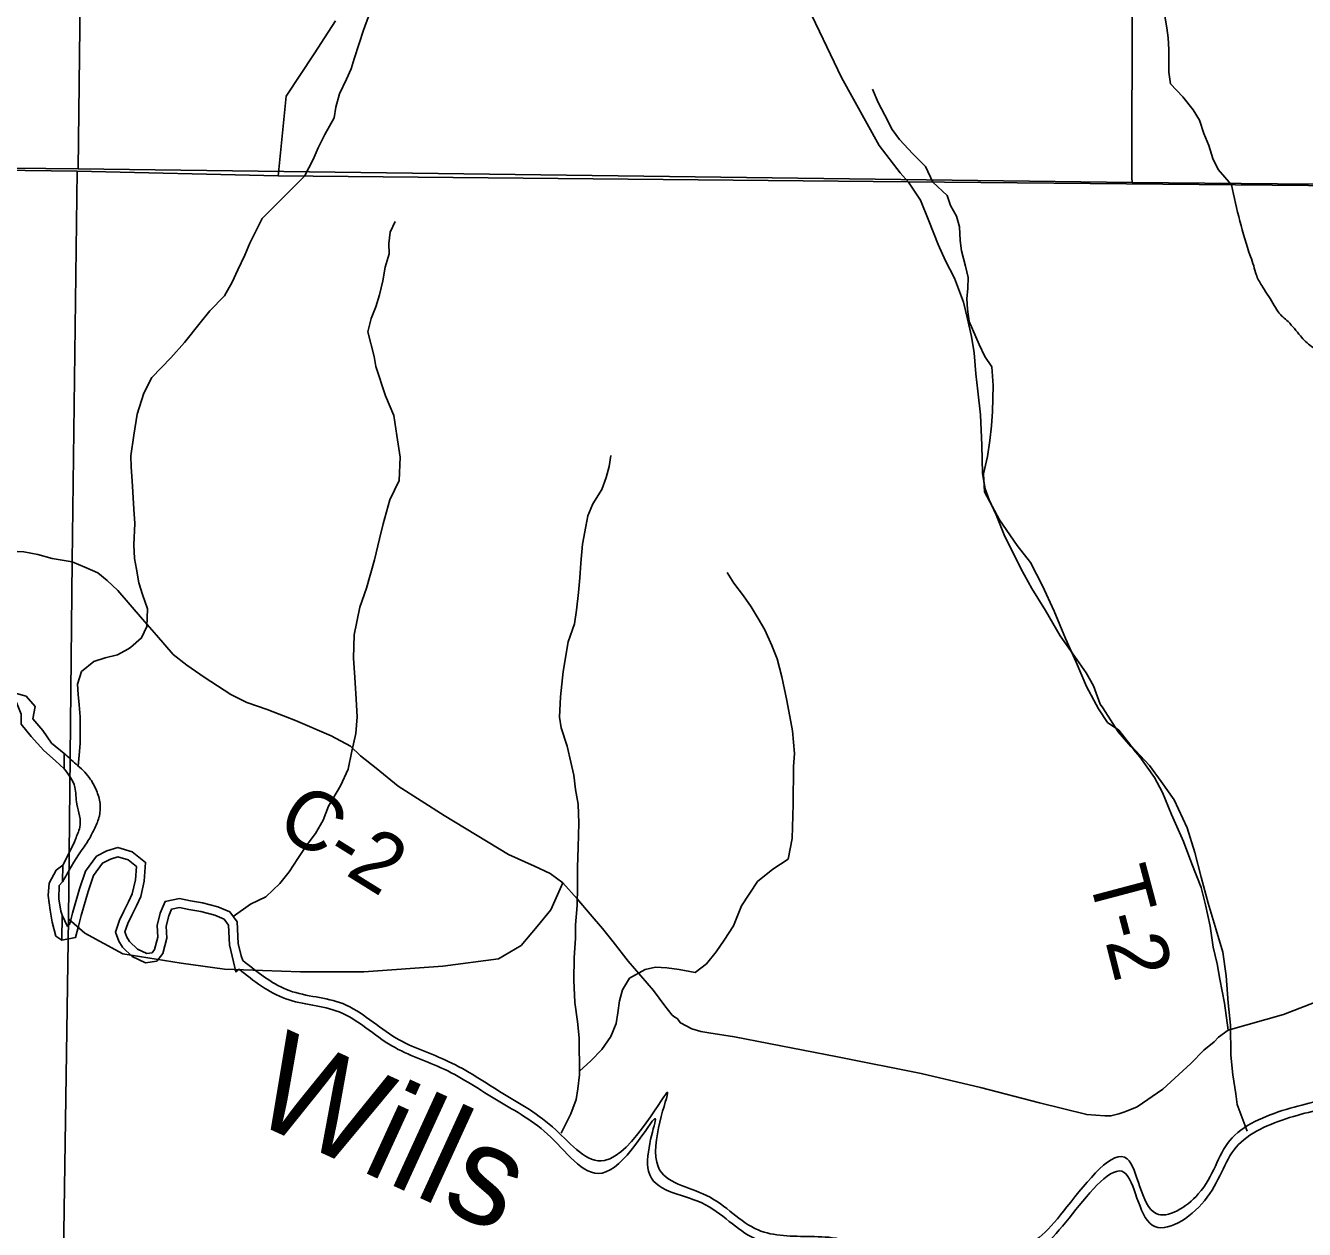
# Model space of a CAD drawing. Extents: x 0 to 191, y 0 to 55.
# Drawn here: x 147.468 to 148.083, y 21.545 to 22.124 of the extents above; entities that cross this region are included whole.
import ezdxf

# ---------------------------------------------------------------- set-up
doc = ezdxf.new("R2010")
doc.units = 0
for name, color, linetype in [('GM_X_Corporation', 7, 'Continuous'), ('GM_X_County_Road', 7, 'Continuous'), ('GM_X_County_Road_Text', 7, 'Continuous'), ('GM_X_Minor_River', 7, 'Continuous'), ('GM_X_Minor_River_Text', 7, 'Continuous'), ('GM_X_Township_Road', 7, 'Continuous'), ('GM_X_Township_Road_Text', 7, 'Continuous')]:
    doc.layers.add(name, color=color, linetype=linetype)

msp = doc.modelspace()

# ---------------------------------------------------------------- linework, layer by layer
at = {"layer": 'GM_X_Corporation'}
for points in [[(149.53701, 23.54415), (149.53125, 23.09862), (149.52575, 22.26208), (149.5224, 22.02486), (149.41944, 22.02737), (149.18619, 22.02973), (149.02405, 22.03305), (148.79957, 22.03765), (148.54424, 22.04287), (148.50894, 22.04321), (148.22657, 22.04589), (148.22498, 22.0459), (147.89273, 22.04905), (147.58977, 22.05195), (147.49329, 22.05409), (147.41793, 22.05518), (147.41583, 22.05521), (146.94931, 22.06201)], [(147.48205, 21.22082), (147.48909, 21.69468), (147.49076, 21.86656), (147.49329, 22.05409), (147.58977, 22.05195), (147.89273, 22.04905), (148.22498, 22.0459), (148.22657, 22.04589), (148.50894, 22.04321), (148.54424, 22.04287), (148.79957, 22.03765), (149.02405, 22.03305), (149.18619, 22.02973), (149.41944, 22.02737), (149.5224, 22.02486), (149.52575, 22.26208), (149.53125, 23.09862), (149.53701, 23.54415)], [(146.94931, 22.06201), (147.41583, 22.05521), (147.41793, 22.05518), (147.49329, 22.05409), (147.49076, 21.86656), (147.48909, 21.69468), (147.48205, 21.22082), (147.48076, 21.17388), (147.48135, 21.17107), (147.48116, 21.16643), (147.48019, 21.14187), (147.48058, 21.10512), (147.48017, 21.08849), (147.4775, 21.04138), (147.47544, 20.87227), (147.47203, 20.22876), (147.46245, 19.50336), (147.46245, 19.44524), (147.45775, 19.24764), (147.44948, 18.93531), (147.29316, 18.93706), (147.2922, 18.93707), (146.93654, 18.94104)], [(150.07549, 18.61761), (150.07549, 22.0195), (149.9211, 22.0226), (149.6695, 22.02341), (149.5224, 22.02486), (149.41944, 22.02737), (149.18619, 22.02973), (149.02405, 22.03305), (148.79957, 22.03765), (148.54424, 22.04287), (148.50894, 22.04321), (148.22657, 22.04589), (148.22498, 22.0459), (147.89273, 22.04905), (147.58977, 22.05195), (147.49329, 22.05409), (147.49076, 21.86656), (147.48909, 21.69468), (147.48205, 21.22082)], [(147.48205, 21.22082), (147.48909, 21.69468), (147.49076, 21.86656), (147.49329, 22.05409), (147.58977, 22.05195), (147.89273, 22.04905), (148.22498, 22.0459), (148.22657, 22.04589), (148.50894, 22.04321), (148.54424, 22.04287), (148.79957, 22.03765), (149.02405, 22.03305), (149.18619, 22.02973), (149.41944, 22.02737), (149.5224, 22.02486), (149.6695, 22.02341), (149.9211, 22.0226), (149.91399, 21.66502), (149.90793, 21.52064)]]:
    msp.add_lwpolyline(points, dxfattribs=at)
for points in [[(146.9817, 22.56624), (147.49966, 22.55789), (147.49374, 22.05529), (146.98113, 22.06049)], [(147.49966, 22.55789), (148.00124, 22.55615), (148.00028, 22.05116), (148.00031, 22.04876), (147.49374, 22.05529)], [(148.00124, 22.55615), (148.50931, 22.55089), (148.50724, 22.04405), (148.00031, 22.04876), (148.00028, 22.05116)]]:
    msp.add_lwpolyline(points, close=True, dxfattribs=at)
at = {"layer": 'GM_X_County_Road'}
for points in [[(147.49086, 21.86629), (147.48117, 21.86795), (147.47433, 21.86978), (147.46766, 21.87109), (147.46122, 21.87149), (147.4496, 21.87445), (147.4418, 21.8757), (147.41918, 21.87963), (147.39701, 21.88305), (147.38818, 21.88459), (147.36755, 21.88732), (147.34711, 21.89051), (147.32817, 21.89324)], [(147.49086, 21.86629), (147.49686, 21.86376), (147.50311, 21.86102), (147.50771, 21.85729), (147.51276, 21.85257), (147.52471, 21.83876), (147.53129, 21.83097), (147.5393, 21.82176), (147.54588, 21.8166), (147.55432, 21.8109), (147.56715, 21.80246), (147.57472, 21.79873), (147.58459, 21.79533), (147.59819, 21.79007), (147.6154, 21.78261), (147.62462, 21.77767), (147.62939, 21.77301), (147.63695, 21.76714), (147.64761, 21.7585), (147.66961, 21.74429), (147.70064, 21.72557), (147.71311, 21.72002), (147.7206, 21.71642), (147.72666, 21.71196), (147.73364, 21.70424), (147.7399, 21.69682), (147.74578, 21.68995), (147.75087, 21.68363), (147.75814, 21.67433), (147.77027, 21.66023), (147.77578, 21.65278), (147.77931, 21.64832), (147.78048, 21.6474), (147.78164, 21.64667), (147.7832, 21.64463), (147.7859, 21.64318), (147.78878, 21.64174), (147.79299, 21.64052), (147.7968, 21.63987), (147.80917, 21.63792), (147.85874, 21.62825), (147.89897, 21.62021), (147.9274, 21.61357), (147.95586, 21.60617), (147.97857, 21.60052), (147.98731, 21.59999), (147.99016, 21.59988), (147.99392, 21.60093), (147.99693, 21.60177), (148.00275, 21.60421), (148.01504, 21.6127), (148.02856, 21.62503), (148.03483, 21.63146), (148.03984, 21.63558), (148.04187, 21.63773), (148.04652, 21.64108), (148.07306, 21.64863), (148.10084, 21.65944)]]:
    msp.add_lwpolyline(points, dxfattribs=at)
at = {"layer": 'GM_X_Minor_River'}
for p, q in [((147.487, 21.77407), (147.48691, 21.76683)), ((147.49183, 21.73124), (147.48635, 21.72047)), ((147.48635, 21.72047), (147.48625, 21.71242)), ((147.48605, 21.69633), (147.4859, 21.68446))]:
    msp.add_line(p, q, dxfattribs=at)
for points in [[(147.60254, 22.05169), (147.60666, 22.05983), (147.60909, 22.06535), (147.61227, 22.07181), (147.61676, 22.07981), (147.61749, 22.08493), (147.61934, 22.09139), (147.62271, 22.09843), (147.62495, 22.10338), (147.62644, 22.10813), (147.62886, 22.11554), (147.6309, 22.122), (147.63332, 22.12847)], [(148.0481, 22.0475), (148.04178, 22.05489), (148.0391, 22.06018), (148.03717, 22.06643), (148.03487, 22.0723), (148.03275, 22.07873), (148.02969, 22.08364), (148.02474, 22.08987), (148.01884, 22.0961), (148.01805, 22.10178), (148.01798, 22.11259), (148.01776, 22.11828), (148.01698, 22.12302), (148.016, 22.1287)], [(147.90461, 22.04886), (147.90097, 22.05632), (147.89488, 22.06254), (147.8886, 22.06933), (147.88497, 22.07424), (147.88152, 22.08105), (147.87827, 22.0871), (147.87559, 22.09353)], [(147.60254, 22.05169), (147.58216, 22.03139), (147.57628, 22.01952), (147.5739, 22.01379), (147.57041, 22.00671), (147.56766, 22.00078), (147.56397, 21.99427), (147.55707, 21.98695), (147.55242, 21.98119), (147.5448, 21.97177), (147.53829, 21.96445), (147.52915, 21.95501), (147.52529, 21.94736), (147.52203, 21.93724), (147.52047, 21.92715), (147.5191, 21.91725), (147.51919, 21.91174), (147.51966, 21.90529), (147.51993, 21.89978), (147.52042, 21.89162), (147.5209, 21.88479), (147.52049, 21.87452), (147.52077, 21.86788), (147.52179, 21.86276), (147.52284, 21.85613), (147.52462, 21.85064), (147.52699, 21.84365), (147.52674, 21.83528), (147.52417, 21.82974), (147.51894, 21.8251)], [(148.05563, 21.59261), (148.05088, 21.60541), (148.05023, 21.61053), (148.04878, 21.61963), (148.04788, 21.62912), (148.04767, 21.64355), (148.04657, 21.65418), (148.04562, 21.66727), (148.04394, 21.67865), (148.04076, 21.68943), (148.03698, 21.70211), (148.03358, 21.7146), (148.03057, 21.72653), (148.0268, 21.73845), (148.02055, 21.75185), (148.01436, 21.76069), (148.00876, 21.7684), (147.99973, 21.77796), (147.99394, 21.78529), (147.98859, 21.78902), (147.98414, 21.79561), (147.9785, 21.80635), (147.97341, 21.81806), (147.96832, 21.82939), (147.96283, 21.84261), (147.95735, 21.8547), (147.95151, 21.86601), (147.94515, 21.87409), (147.93664, 21.88651), (147.92944, 21.8999), (147.92894, 21.90863), (147.9309, 21.91702), (147.93192, 21.92463), (147.93276, 21.93168), (147.93323, 21.93852), (147.93362, 21.95107), (147.93292, 21.95999), (147.92963, 21.96507), (147.9269, 21.97073), (147.922, 21.98187), (147.92116, 21.98775), (147.9209, 21.99269), (147.92139, 21.99782), (147.92151, 22.00296), (147.92029, 22.00845), (147.91829, 22.01583), (147.91765, 22.02076), (147.91737, 22.02741), (147.91597, 22.03252), (147.91305, 22.0376), (147.91147, 22.04252), (147.90461, 22.04886)], [(147.56818, 21.6958), (147.57656, 21.70167), (147.58389, 21.70519), (147.59061, 21.71156), (147.59507, 21.71732), (147.59933, 21.72365), (147.60377, 21.73036), (147.60786, 21.73574), (147.61155, 21.74206), (147.6141, 21.74875), (147.61983, 21.75852), (147.62349, 21.76656), (147.62526, 21.77532), (147.62722, 21.78371), (147.62786, 21.7917), (147.62736, 21.80024), (147.62664, 21.81068), (147.62612, 21.81998), (147.62634, 21.83119), (147.62917, 21.84453), (147.63225, 21.8537), (147.63622, 21.86724), (147.63853, 21.87735), (147.64032, 21.88459), (147.64356, 21.89604), (147.64796, 21.90541), (147.64856, 21.91663), (147.64689, 21.92706), (147.64542, 21.93672), (147.6415, 21.94617), (147.63676, 21.96016), (147.63593, 21.96509), (147.63292, 21.97682), (147.63453, 21.98331), (147.63672, 21.98885), (147.63852, 21.99476), (147.64013, 22.00144), (147.64136, 22.00791), (147.64316, 22.0144), (147.64308, 22.01934), (147.64376, 22.02486), (147.64614, 22.03002)], [(147.72595, 21.59151), (147.73056, 21.60088), (147.73311, 21.60776), (147.73398, 21.6129), (147.73464, 21.61956), (147.73474, 21.62602), (147.73447, 21.63134), (147.73457, 21.63742), (147.7337, 21.6452), (147.73243, 21.65449), (147.7319, 21.66512), (147.73212, 21.67595), (147.73274, 21.68527), (147.73283, 21.69173), (147.73364, 21.70105), (147.7337, 21.70999), (147.73376, 21.7193), (147.73399, 21.72918), (147.73439, 21.74058), (147.73407, 21.7497), (147.73283, 21.7569), (147.73197, 21.76373), (147.73056, 21.76998), (147.72874, 21.77774), (147.72596, 21.78644), (147.72513, 21.79156), (147.72556, 21.80145), (147.72689, 21.81363), (147.72933, 21.82791), (147.73224, 21.8365), (147.73328, 21.84298), (147.73429, 21.85154), (147.73494, 21.85858), (147.73541, 21.86562), (147.73622, 21.87475), (147.7378, 21.88332), (147.73867, 21.88846), (147.74104, 21.8942), (147.74549, 21.9011), (147.74748, 21.90683), (147.74892, 21.91217), (147.74979, 21.9175)], [(147.73467, 21.62146), (147.74022, 21.62629), (147.74544, 21.63187), (147.7497, 21.63801), (147.75226, 21.64432), (147.75313, 21.64946), (147.75399, 21.65517), (147.75543, 21.66051), (147.75876, 21.66607), (147.76626, 21.67036), (147.77117, 21.67138), (147.77666, 21.67108), (147.78254, 21.67021), (147.79032, 21.6688), (147.79574, 21.67306), (147.80039, 21.67882), (147.80428, 21.68439), (147.80873, 21.69129), (147.81256, 21.70085), (147.82034, 21.71254), (147.82763, 21.71854), (147.83494, 21.72339), (147.83688, 21.7333), (147.83739, 21.74965), (147.83751, 21.76789), (147.83798, 21.77416), (147.83707, 21.78498), (147.8344, 21.79957), (147.83196, 21.81094), (147.82975, 21.81965), (147.8272, 21.82607), (147.82387, 21.83362), (147.82057, 21.83909), (147.81727, 21.84474), (147.8136, 21.85001), (147.80897, 21.85602), (147.80568, 21.8611)], [(147.49363, 21.76809), (147.49414, 21.77326), (147.49463, 21.77897), (147.49471, 21.78657), (147.49463, 21.7917), (147.49417, 21.79758), (147.49372, 21.80251), (147.49346, 21.80745), (147.49526, 21.81355), (147.50124, 21.81839), (147.50671, 21.82018), (147.51255, 21.82159), (147.51762, 21.82432), (147.51894, 21.8251)], [(147.487, 21.77407), (147.48091, 21.7791), (147.47671, 21.78514), (147.47195, 21.7908), (147.47305, 21.79669), (147.46867, 21.80178), (147.46222, 21.80345)], [(147.44147, 21.79289), (147.44806, 21.79729), (147.45317, 21.79789), (147.45809, 21.79849), (147.46414, 21.79872), (147.46626, 21.79304), (147.46629, 21.7883), (147.47105, 21.78226), (147.47715, 21.77566), (147.48285, 21.77058), (147.48691, 21.76683)], [(147.57205, 21.67682), (147.57062, 21.68279), (147.57013, 21.69317), (147.56656, 21.69797), (147.56085, 21.70041), (147.5535, 21.7024), (147.54767, 21.70333), (147.54234, 21.7044), (147.53546, 21.70298), (147.5332, 21.69737), (147.53166, 21.69148), (147.53207, 21.68581), (147.53046, 21.67992), (147.52921, 21.67832), (147.52669, 21.67796), (147.52218, 21.6801), (147.51831, 21.68378), (147.51711, 21.68575), (147.51619, 21.68833), (147.51752, 21.6924), (147.51943, 21.69648), (147.52168, 21.70086), (147.52378, 21.70536), (147.52542, 21.71275), (147.52615, 21.72176), (147.51973, 21.72689), (147.51272, 21.729), (147.50754, 21.72732), (147.50255, 21.72478), (147.49723, 21.71751), (147.49439, 21.709), (147.49101, 21.69743), (147.48971, 21.69225), (147.48865, 21.691), (147.48605, 21.69633)], [(147.48635, 21.72047), (147.48316, 21.71804), (147.47979, 21.71176), (147.47925, 21.70588), (147.48024, 21.69886), (147.48122, 21.69299), (147.48296, 21.68636), (147.4859, 21.68446)], [(147.4859, 21.68446), (147.49235, 21.68566), (147.49383, 21.69118), (147.49512, 21.69631), (147.49846, 21.70773), (147.50106, 21.71553), (147.50539, 21.72144), (147.50917, 21.72337), (147.51276, 21.72453), (147.51771, 21.72305), (147.52172, 21.71985), (147.52119, 21.71339), (147.51972, 21.70673), (147.51785, 21.70274), (147.5156, 21.69835), (147.51355, 21.69397), (147.51169, 21.68826), (147.51324, 21.68391), (147.51497, 21.68107), (147.51974, 21.67655), (147.52602, 21.67355), (147.53152, 21.67435), (147.53434, 21.67798), (147.53638, 21.6854), (147.53596, 21.69109), (147.53725, 21.69603), (147.53856, 21.69927), (147.54235, 21.70005), (147.54691, 21.69914), (147.55261, 21.69823), (147.55945, 21.69637), (147.56383, 21.69451), (147.56594, 21.69167), (147.56638, 21.68218), (147.56834, 21.67403), (147.56951, 21.66911), (147.57106, 21.67041)], [(147.48605, 21.69633), (147.48535, 21.69833), (147.48437, 21.7042), (147.48453, 21.71065), (147.48625, 21.71242)], [(147.57469, 21.67316), (147.57394, 21.6736), (147.57286, 21.67468), (147.57205, 21.67682)]]:
    msp.add_lwpolyline(points, dxfattribs=at)
for points in [[(148.17729, 21.94851), (148.1727, 21.94825), (148.16547, 21.95162), (148.15824, 21.95328), (148.15311, 21.95419), (148.14894, 21.95455), (148.14438, 21.95471), (148.13926, 21.95467), (148.13489, 21.95502), (148.13071, 21.95537), (148.1254, 21.9561), (148.12027, 21.95701), (148.11609, 21.95794), (148.11152, 21.95905), (148.1062, 21.96053), (148.09973, 21.96314), (148.09535, 21.96501), (148.09078, 21.96745), (148.08659, 21.96989), (148.08124, 21.97498), (148.07531, 21.98178), (148.07054, 21.98649), (148.06804, 21.99065), (148.06535, 21.995), (148.06267, 21.99916), (148.05998, 22.00446), (148.05881, 22.00863), (148.05726, 22.01317), (148.0481, 22.0475)], [(147.48625, 21.71242), (147.4951, 21.72726), (147.49885, 21.73279), (147.50166, 21.73831), (147.5039, 21.74403), (147.50424, 21.7501), (147.50249, 21.75636), (147.49903, 21.7626), (147.49272, 21.76901), (147.487, 21.77407)], [(147.48691, 21.76683), (147.49208, 21.758), (147.49304, 21.74984), (147.49441, 21.74415), (147.49445, 21.73865), (147.4924, 21.73294), (147.49183, 21.73124)], [(147.57106, 21.67041), (147.59351, 21.65617), (147.61917, 21.64989), (147.64452, 21.63355), (147.66965, 21.62233), (147.69556, 21.60713), (147.72092, 21.58964), (147.74741, 21.57292), (147.77115, 21.59853), (147.76791, 21.57325), (147.79344, 21.55805), (147.81899, 21.54094), (147.84519, 21.5377), (147.87047, 21.5318), (147.89584, 21.51317), (147.92096, 21.53043), (147.94618, 21.53193), (147.97166, 21.55279), (147.99657, 21.5727), (148.01002, 21.54735), (148.03518, 21.5591), (148.05037, 21.58483), (148.07608, 21.59905), (148.10468, 21.60664), (148.13042, 21.61574), (148.15673, 21.62483), (148.18248, 21.63412), (148.20746, 21.64283), (148.23281, 21.65438), (148.25831, 21.64316), (148.28353, 21.6456), (148.30881, 21.63951), (148.33389, 21.63492), (148.35665, 21.60982), (148.38199, 21.59518), (148.40764, 21.59042), (148.43282, 21.57084), (148.45596, 21.5446), (148.48115, 21.52464), (148.50622, 21.52101), (148.5313, 21.51605), (148.55159, 21.49093), (148.57226, 21.46601), (148.59027, 21.44069), (148.61537, 21.43345), (148.64058, 21.40969), (148.66611, 21.39486), (148.69115, 21.39598), (148.71646, 21.38532), (148.73751, 21.36021), (148.76281, 21.35031), (148.78815, 21.33624), (148.81347, 21.3235), (148.8386, 21.31208), (148.86427, 21.30466), (148.89012, 21.29818), (148.91559, 21.29094), (148.94066, 21.28807), (148.96647, 21.28748), (148.99169, 21.28936), (149.01687, 21.29882), (149.04205, 21.30677), (149.06693, 21.31374)], [(147.57106, 21.67041), (147.59351, 21.65617), (147.61917, 21.64989), (147.64452, 21.63355), (147.66965, 21.62233), (147.69556, 21.60713), (147.72092, 21.58964), (147.74741, 21.57292), (147.77115, 21.59853), (147.76791, 21.57325), (147.79344, 21.55805), (147.81899, 21.54094), (147.84519, 21.5377), (147.87047, 21.5318), (147.89584, 21.51317), (147.92096, 21.53043), (147.94618, 21.53193), (147.97166, 21.55279), (147.99657, 21.5727), (148.01002, 21.54735), (148.03518, 21.5591), (148.05037, 21.58483), (148.07608, 21.59905), (148.10468, 21.60664), (148.13042, 21.61574), (148.15673, 21.62483), (148.18248, 21.63412), (148.20746, 21.64283), (148.23281, 21.65438), (148.25831, 21.64316), (148.28353, 21.6456), (148.30881, 21.63951), (148.33389, 21.63492), (148.35665, 21.60982), (148.38199, 21.59518), (148.40764, 21.59042), (148.43282, 21.57084), (148.45596, 21.5446), (148.48115, 21.52464), (148.50622, 21.52101), (148.5313, 21.51605), (148.55159, 21.49093), (148.57226, 21.46601), (148.59027, 21.44069), (148.61537, 21.43345), (148.64058, 21.40969), (148.66611, 21.39486), (148.69115, 21.39598), (148.71646, 21.38532), (148.73751, 21.36021), (148.76281, 21.35031), (148.78815, 21.33624), (148.81347, 21.3235), (148.8386, 21.31208), (148.86427, 21.30466), (148.89012, 21.29818), (148.91559, 21.29094), (148.94066, 21.28807), (148.96647, 21.28748), (148.99169, 21.28936), (149.01687, 21.29882), (149.04205, 21.30677), (149.06705, 21.31377)], [(149.05968, 21.31692), (149.04083, 21.31085), (149.01547, 21.30285), (148.99077, 21.29356), (148.96636, 21.29174), (148.94095, 21.29233), (148.91642, 21.29514), (148.89122, 21.3023), (148.86538, 21.30877), (148.84008, 21.31609), (148.81531, 21.32734), (148.79014, 21.34001), (148.76463, 21.35418), (148.74007, 21.36378), (148.71906, 21.38885), (148.69192, 21.40028), (148.66717, 21.39917), (148.64314, 21.41313), (148.61754, 21.43726), (148.59288, 21.44437), (148.57564, 21.46861), (148.55489, 21.49363), (148.53364, 21.51993), (148.50694, 21.52521), (148.48289, 21.52869), (148.45891, 21.5477), (148.43575, 21.57396), (148.40943, 21.59442), (148.38348, 21.59924), (148.35936, 21.61318), (148.33608, 21.63886), (148.3097, 21.64368), (148.28383, 21.64991), (148.25901, 21.64751), (148.23278, 21.65905), (148.20587, 21.64678), (148.18105, 21.63813), (148.15531, 21.62885), (148.12901, 21.61976), (148.10342, 21.61072), (148.07448, 21.60303), (148.04729, 21.588), (148.03218, 21.5624), (148.01189, 21.55293), (147.99792, 21.57924), (147.96898, 21.5561), (147.94455, 21.5361), (147.91952, 21.53461), (147.89592, 21.5184), (147.87229, 21.53575), (147.84594, 21.5419), (147.82052, 21.54505), (147.79572, 21.56165), (147.77249, 21.57548), (147.77706, 21.61118), (147.7467, 21.57842), (147.72327, 21.5932), (147.69785, 21.61072), (147.6716, 21.62612), (147.64656, 21.6373), (147.62088, 21.65386), (147.5952, 21.66014), (147.57469, 21.67316)]]:
    msp.add_spline(points, degree=3, dxfattribs=at)
at = {"layer": 'GM_X_Township_Road'}
for points in [[(147.89283, 22.04879), (147.88893, 22.05328), (147.87877, 22.06648), (147.86064, 22.09916), (147.83764, 22.14755), (147.839, 22.16484), (147.83505, 22.18188), (147.81663, 22.20564), (147.79944, 22.21953), (147.78288, 22.24615), (147.76173, 22.27896), (147.73884, 22.29894)], [(147.6174, 22.12649), (147.61382, 22.1209)], [(147.61382, 22.1209), (147.6072, 22.11057), (147.59373, 22.09016), (147.58987, 22.05168)], [(148.00122, 21.77589), (147.9998, 21.77757), (147.99359, 21.78449), (147.98624, 21.79605), (147.98503, 21.79787), (147.9818, 21.8067), (147.97827, 21.81291), (147.97261, 21.82098), (147.96579, 21.83073), (147.95873, 21.84296), (147.95208, 21.85348), (147.94678, 21.86308), (147.93889, 21.87928), (147.93492, 21.8889), (147.93156, 21.89606), (147.92976, 21.90134), (147.92849, 21.90873), (147.92805, 21.92241), (147.92741, 21.93702), (147.92626, 21.94841), (147.92516, 21.95675), (147.92441, 21.9668), (147.92313, 21.97457), (147.92106, 21.98384), (147.91922, 21.99122), (147.91503, 22.00274), (147.9107, 22.01102), (147.90714, 22.01894), (147.90257, 22.03025), (147.89859, 22.04025), (147.89283, 22.04879)], [(148.04652, 21.64108), (148.04475, 21.65411), (148.04246, 21.66566), (148.04118, 21.67305), (148.03933, 21.68099), (148.03782, 21.69104), (148.03555, 21.70145), (148.0335, 21.70977), (148.02904, 21.72109), (148.02512, 21.73185), (148.01933, 21.74477), (148.01501, 21.75542), (148.01109, 21.76257), (148.00407, 21.77252), (148.00122, 21.77589)], [(147.72666, 21.71196), (147.721, 21.69896), (147.71433, 21.69088), (147.7066, 21.68175), (147.69571, 21.67543), (147.66902, 21.67192), (147.63108, 21.6691), (147.60053, 21.66909), (147.564, 21.67049), (147.54328, 21.67329), (147.51518, 21.67785), (147.49692, 21.68768), (147.48919, 21.69441)]]:
    msp.add_lwpolyline(points, dxfattribs=at)

# ---------------------------------------------------------------- texts
at = {"layer": 'GM_X_County_Road_Text'}
msp.add_text('C-2', height=0.028409, rotation=328.11245, dxfattribs=at).set_placement((147.58762, 21.73732))
at = {"layer": 'GM_X_Minor_River_Text'}
msp.add_text('Wills', height=0.047343, rotation=335.39291, dxfattribs=at).set_placement((147.57433, 21.59873))
at = {"layer": 'GM_X_Township_Road_Text'}
for s, rotation, p in [('T', 284.8522, (147.97905, 21.71553)), ('-', 284.72728, (147.98449, 21.695)), ('2', 284.20665, (147.98744, 21.68378))]:
    msp.add_text(s, height=0.02841, rotation=rotation, dxfattribs=at).set_placement(p)

doc.saveas('drawing.dxf')
